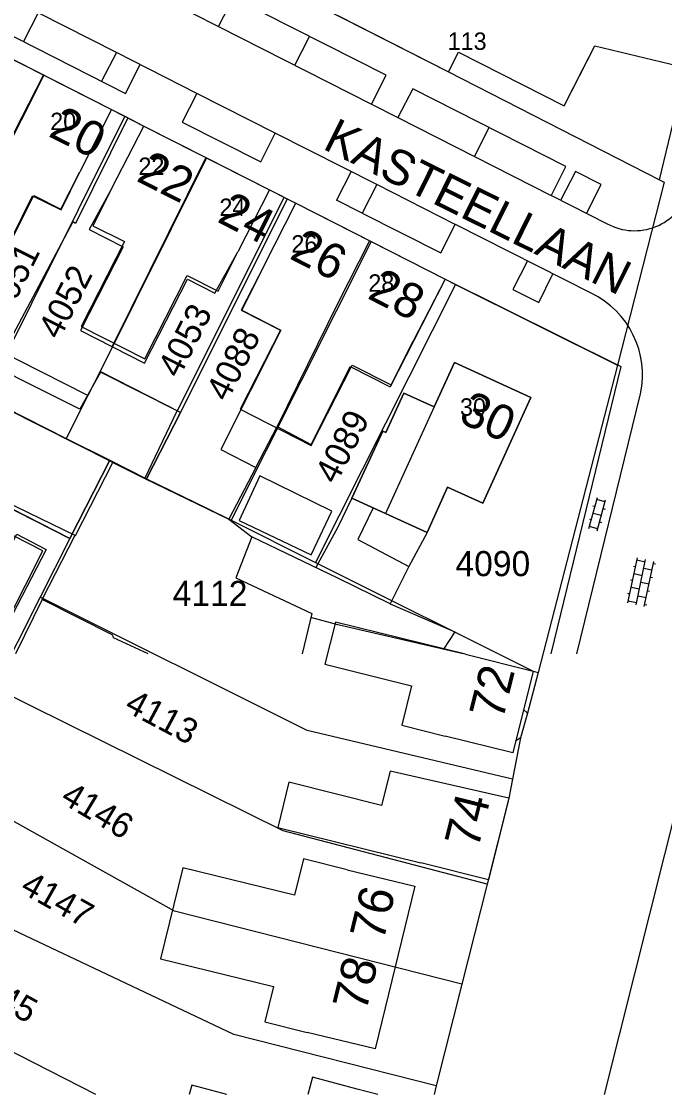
# Model space of a CAD drawing. Extents: x 148816 to 151297, y 399515 to 402500.
# Drawn here: x 150477.3 to 150523.4, y 399515.3 to 399592.2 of the extents above; entities that cross this region are included whole.
import ezdxf

# ---------------------------------------------------------------- set-up
doc = ezdxf.new("R2010")
doc.units = 0
for name, color, linetype in [('B01 Hoofdgebouw  [D] Norm', 7, 'Continuous'), ('B01 Hoofdgebouw  [T] Norm', 7, 'Continuous'), ('B01 hoofgebouw', 7, 'Continuous'), ('B02 Bijgebouw  [D] Norm', 7, 'Continuous'), ('B07 Tussenmuur  [D] Norm', 7, 'Continuous'), ('G01 perceelsgrens', 7, 'Continuous'), ('G02 sectiegrens', 7, 'Continuous'), ('S02 Open verharding  Norm', 7, 'Continuous'), ('T04 Haag heg  [D] Gem', 7, 'Continuous'), ('V00 Kant verharding algemeen  [T] Norm', 7, 'Continuous'), ('V00 Kant verharding algemeen secundair  [D] Gem', 7, 'Continuous'), ('V00 Kant verharding algemeen secundair  [T] Norm', 7, 'Continuous'), ('Z01 perceelnummer', 7, 'Continuous'), ('Z02 huisnummer', 7, 'Continuous'), ('Z02 Huisnummer  [Tekst] Norm', 7, 'Continuous'), ('Z06 straatnaam', 7, 'Continuous')]:
    doc.layers.add(name, color=color, linetype=linetype)

msp = doc.modelspace()

# ---------------------------------------------------------------- linework, layer by layer
at = {"layer": 'B01 Hoofdgebouw  [D] Norm'}
for p, q in [((150500, 399565.702), (150500.897, 399567.46)), ((150500.897, 399567.46), (150503.746, 399566.007)), ((150493.856, 399555.25), (150492.7, 399552.307)), ((150500, 399552.298), (150493.856, 399555.25)), ((150492.7, 399552.307), (150498.134, 399549.76)), ((150498.134, 399549.76), (150497.449, 399546.869))]:
    msp.add_line(p, q, dxfattribs=at)
for points in [[(150463.27, 399564.08), (150481.22, 399555.343), (150483.894, 399560.577), (150486.179, 399559.431), (150488.496, 399564.284), (150483.012, 399567.059), (150481.535, 399564.392), (150472.318, 399569.026), (150472.93, 399570.424), (150470.67, 399571.595), (150472.504, 399575.229), (150475.22, 399573.828), (150478.149, 399579.697), (150480.18, 399578.704), (150481.53, 399581.42)], [(150483.83, 399580.24), (150482.188, 399577.291), (150484.632, 399576.048), (150481.578, 399570.043), (150486.17, 399567.708), (150489.228, 399573.721), (150491.204, 399572.716), (150492.85, 399575.67)], [(150494.73, 399574.71), (150493.129, 399571.498), (150495.922, 399570.072), (150491.618, 399561.51), (150494.132, 399560.211), (150495.66, 399563.159), (150498.097, 399561.86), (150500, 399565.702)], [(150475.126, 399546.869), (150478.881, 399554.252), (150476.774, 399555.321), (150472.47, 399546.869)]]:
    msp.add_lwpolyline(points, dxfattribs=at)
msp.add_lwpolyline([(150499.565, 399557.08), (150494.411, 399559.626), (150492.933, 399556.425), (150498.088, 399553.954)], close=True, dxfattribs=at)
at = {"layer": 'B01 Hoofdgebouw  [T] Norm'}
for p, q in [((150500, 399592.63), (150507.93, 399588.59)), ((150472.91, 399591.41), (150483.79, 399585.88)), ((150507.93, 399588.59), (150508.64, 399589.99)), ((150508.64, 399589.99), (150516.21, 399586.14)), ((150516.21, 399586.14), (150518.4, 399590.46)), ((150518.4, 399590.46), (150524.98, 399588.86)), ((150483.79, 399585.88), (150481.53, 399581.42)), ((150483.83, 399580.24), (150486.1, 399584.7)), ((150486.1, 399584.7), (150495.11, 399580.13)), ((150495.11, 399580.13), (150492.85, 399575.67)), ((150494.73, 399574.71), (150497, 399579.17)), ((150497, 399579.17), (150500, 399577.64)), ((150500, 399577.64), (150507.68, 399573.72)), ((150507.68, 399573.72), (150503.746, 399566.007)), ((150506.9, 399564.56), (150508.35, 399567.74)), ((150508.35, 399567.74), (150513.82, 399565.25)), ((150503.44, 399562.72), (150504.73, 399565.55)), ((150504.73, 399565.55), (150506.9, 399564.56)), ((150513.82, 399565.25), (150510.38, 399557.66)), ((150501, 399558.02), (150503.22, 399562.82)), ((150503.22, 399562.82), (150503.44, 399562.72)), ((150507.86, 399558.8), (150506.4, 399555.57)), ((150510.38, 399557.66), (150507.86, 399558.8)), ((150506.4, 399555.57), (150501, 399558.02))]:
    msp.add_line(p, q, dxfattribs=at)
at = {"layer": 'B01 hoofgebouw'}
for points in [[(150484.69, 399613.32), (150491.62, 399626.98), (150481.35, 399632.19), (150470.3, 399610.42), (150481.8, 399604.591), (150480.72, 399602.45), (150507.93, 399588.59), (150508.64, 399589.99), (150516.21, 399586.14), (150517.567, 399588.816), (150518.4, 399590.46), (150524.98, 399588.86), (150532.18, 399618.42), (150521.02, 399621.13), (150515.39, 399598.061), (150514.07, 399598.36), (150484.69, 399613.32)], [(150463.27, 399564.08), (150458.82, 399566.35), (150471.36, 399590.92), (150472.91, 399591.41), (150483.79, 399585.88), (150481.53, 399581.42)], [(150483.83, 399580.24), (150486.1, 399584.7), (150495.11, 399580.13), (150492.85, 399575.67)], [(150463.27, 399564.08), (150480.818, 399555.125), (150483.673, 399560.741), (150486.31, 399559.401), (150488.737, 399564.175), (150482.974, 399567.104), (150482.093, 399565.371), (150470.441, 399571.293), (150472.572, 399575.484), (150475.364, 399574.065), (150478.243, 399579.729), (150480.176, 399578.747), (150481.53, 399581.42)], [(150483.83, 399580.24), (150482.465, 399577.557), (150484.716, 399576.415), (150481.625, 399570.322), (150486.176, 399568.014), (150489.204, 399573.984), (150491.425, 399572.858), (150492.85, 399575.67)], [(150494.73, 399574.71), (150497, 399579.17), (150507.68, 399573.72), (150505.41, 399569.27)], [(150494.73, 399574.71), (150493.091, 399571.49), (150495.896, 399570.059), (150493.004, 399564.392), (150498.1, 399561.791), (150501.042, 399567.556), (150503.814, 399566.141), (150505.41, 399569.27)], [(150510.38, 399557.66), (150513.82, 399565.25), (150508.35, 399567.74), (150506.9, 399564.56), (150504.73, 399565.55), (150503.44, 399562.72), (150503.22, 399562.82), (150501, 399558.02), (150506.4, 399555.57), (150507.86, 399558.8), (150510.38, 399557.66)], [(150506.9, 399564.56), (150503.418, 399556.923)], [(150466.94, 399536.01), (150477.005, 399555.439), (150479.115, 399554.349), (150469.05, 399534.92)], [(150509.14, 399546.83), (150499.829, 399549.134), (150499.08, 399546.12), (150505.283, 399544.578), (150504.578, 399541.744), (150507.68, 399540.97)], [(150509.14, 399546.83), (150513.99, 399545.63), (150512.53, 399539.76), (150507.68, 399540.97)], [(150513.304, 399542.871), (150513.594, 399542.614), (150513.098, 399540.846), (150512.739, 399540.602)], [(150512.25, 399536.51), (150503.741, 399538.449), (150503.13, 399536.001), (150496.507, 399537.653), (150495.702, 399534.424), (150505.94, 399531.87)], [(150512.25, 399536.51), (150510.79, 399530.66), (150505.94, 399531.87)], [(150500.67, 399531.39), (150497.539, 399532.157), (150496.901, 399529.558), (150488.903, 399531.52), (150487.302, 399524.996), (150495.388, 399523.013), (150494.766, 399520.475), (150497.81, 399519.73)], [(150500.67, 399531.39), (150505.53, 399530.2), (150502.67, 399518.54), (150497.81, 399519.73)], [(150492.066, 399515.272), (150489.544, 399515.937), (150489.369, 399515.272)], [(150501.4, 399515.66), (150498.182, 399516.506), (150497.857, 399515.272)], [(150502.876, 399515.272), (150501.4, 399515.66)]]:
    msp.add_lwpolyline(points, dxfattribs=at)
at = {"layer": 'B02 Bijgebouw  [D] Norm'}
for p, q in [((150502.543, 399557.32), (150501.44, 399555.055)), ((150501.44, 399555.055), (150505.081, 399553.119)), ((150505.081, 399553.119), (150503.749, 399550.448)), ((150503.749, 399550.448), (150500, 399552.299)), ((150503.749, 399550.448), (150508.381, 399548.44)), ((150500, 399548.936), (150498.062, 399549.458)), ((150508.971, 399546.869), (150500, 399548.936)), ((150508.381, 399548.44), (150507.574, 399547.191))]:
    msp.add_line(p, q, dxfattribs=at)
msp.add_lwpolyline([(150483.894, 399560.577), (150468.634, 399568.267), (150478.922, 399588.354)], dxfattribs=at)
at = {"layer": 'B07 Tussenmuur  [D] Norm'}
for p, q in [((150490.541, 399582.447), (150483.834, 399568.896)), ((150490.541, 399582.447), (150483.834, 399568.896)), ((150502.284, 399576.474), (150500, 399571.999)), ((150502.284, 399576.474), (150500, 399571.999)), ((150500, 399571.999), (150495.66, 399563.159)), ((150500, 399571.999), (150495.66, 399563.159))]:
    msp.add_line(p, q, dxfattribs=at)
at = {"layer": 'G01 perceelsgrens'}
for points in [[(150523.044, 399580.844), (150524.98, 399588.86), (150532.18, 399618.42)], [(150480.72, 399602.45), (150507.93, 399588.59), (150523.044, 399580.844)], [(150471.878, 399591.934), (150472.91, 399591.41), (150478.949, 399588.34)], [(150478.949, 399588.34), (150472.483, 399575.529), (150470.343, 399571.343), (150468.783, 399568.268), (150474.701, 399565.261)], [(150478.949, 399588.34), (150483.79, 399585.88)], [(150483.79, 399585.88), (150484.744, 399585.395)], [(150484.744, 399585.395), (150474.701, 399565.261)], [(150484.744, 399585.395), (150486.1, 399584.7), (150490.61, 399582.412)], [(150490.61, 399582.412), (150482.974, 399567.104), (150482.093, 399565.371), (150480.553, 399562.31)], [(150490.61, 399582.412), (150495.11, 399580.13), (150496.376, 399579.487)], [(150523.044, 399580.844), (150523.382, 399580.681), (150520.031, 399567.551)], [(150496.376, 399579.487), (150488.737, 399564.175), (150486.31, 399559.401)], [(150496.376, 399579.487), (150497, 399579.17), (150502.382, 399576.424)], [(150502.382, 399576.424), (150492.358, 399556.439)], [(150502.382, 399576.424), (150507.68, 399573.72), (150508.433, 399573.344)], [(150508.433, 399573.344), (150498.412, 399553.415)], [(150508.433, 399573.344), (150520.031, 399567.551)], [(150520.031, 399567.551), (150514.348, 399545.533)], [(150474.701, 399565.261), (150480.553, 399562.31)], [(150480.553, 399562.31), (150483.673, 399560.741)], [(150483.673, 399560.741), (150480.818, 399555.125)], [(150483.673, 399560.741), (150486.31, 399559.401)], [(150486.31, 399559.401), (150490.634, 399557.301), (150492.358, 399556.439)], [(150480.818, 399555.125), (150474.64, 399558.277)], [(150492.358, 399556.439), (150498.412, 399553.415)], [(150480.818, 399555.125), (150478.681, 399550.918)], [(150498.412, 399553.415), (150513.99, 399545.63), (150514.348, 399545.533)], [(150478.681, 399550.918), (150475.381, 399544.42)], [(150512.516, 399537.868), (150497.82, 399541.368), (150478.681, 399550.918)], [(150514.348, 399545.533), (150513.594, 399542.614), (150513.098, 399540.846), (150512.516, 399537.868)], [(150510.711, 399530.349), (150496.093, 399534.169), (150475.381, 399544.42)], [(150508.894, 399523.174), (150488.306, 399528.41), (150471.896, 399537.557)], [(150512.516, 399537.868), (150512.25, 399536.51), (150510.711, 399530.349)], [(150507.05, 399515.889), (150492.562, 399519.579), (150468.535, 399530.94)], [(150510.711, 399530.349), (150508.894, 399523.174)], [(150482.674, 399515.272), (150465.086, 399524.271)], [(150508.894, 399523.174), (150507.05, 399515.889)], [(150507.05, 399515.889), (150506.894, 399515.272)]]:
    msp.add_lwpolyline(points, dxfattribs=at)
at = {"layer": 'G02 sectiegrens'}
msp.add_lwpolyline([(150519.098, 399515.272), (150533.157, 399571.272)], dxfattribs=at)
at = {"layer": 'S02 Open verharding  Norm'}
for p, q in [((150517.993, 399555.848), (150518.594, 399558.068)), ((150518.279, 399557.48), (150518.424, 399557.441)), ((150519.134, 399557.767), (150518.555, 399557.924)), ((150518.572, 399555.692), (150519.173, 399557.912)), ((150518.293, 399556.958), (150518.873, 399556.802)), ((150519.003, 399557.284), (150519.148, 399557.245)), ((150518.018, 399556.515), (150518.163, 399556.476)), ((150518.611, 399555.836), (150518.032, 399555.993)), ((150518.742, 399556.319), (150518.887, 399556.28)), ((150520.779, 399550.51), (150521.455, 399553.74)), ((150521.366, 399550.387), (150522.042, 399553.617)), ((150521.424, 399553.593), (150522.011, 399553.47)), ((150521.322, 399553.104), (150521.175, 399553.134)), ((150522.496, 399552.858), (150521.909, 399552.981)), ((150521.953, 399550.264), (150522.629, 399553.494)), ((150522.599, 399553.347), (150522.746, 399553.316)), ((150521.117, 399552.125), (150520.97, 399552.156)), ((150521.219, 399552.614), (150521.806, 399552.491)), ((150522.394, 399552.368), (150522.541, 399552.338)), ((150521.014, 399551.636), (150521.602, 399551.513)), ((150521.704, 399552.002), (150522.291, 399551.879)), ((150522.189, 399551.39), (150522.336, 399551.359)), ((150520.912, 399551.146), (150520.765, 399551.177)), ((150520.809, 399550.657), (150521.397, 399550.534)), ((150521.499, 399551.023), (150522.086, 399550.9)), ((150521.984, 399550.411), (150522.131, 399550.38))]:
    msp.add_line(p, q, dxfattribs=at)
at = {"layer": 'T04 Haag heg  [D] Gem'}
for p, q in [((150501, 399558.02), (150500, 399555.942)), ((150500, 399555.942), (150498.438, 399553.048)), ((150506.4, 399555.57), (150505.081, 399553.119))]:
    msp.add_line(p, q, dxfattribs=at)
for points in [[(150484.971, 399585.277), (150481.221, 399577.712), (150481.018, 399577.839), (150475.488, 399567.432)], [(150496.147, 399579.549), (150488.496, 399564.284)], [(150494.132, 399560.211), (150492.197, 399556.527)], [(150486.179, 399559.431), (150492.197, 399556.527)], [(150492.197, 399556.527), (150493.848, 399555.254)], [(150486.425, 399546.869), (150483.93, 399548.019), (150483.879, 399548.197), (150478.826, 399550.769)]]:
    msp.add_lwpolyline(points, dxfattribs=at)
at = {"layer": 'V00 Kant verharding algemeen  [T] Norm'}
for p, q in [((150483.79, 399585.88), (150486.1, 399584.7)), ((150500.954, 399581.438), (150499.916, 399579.393)), ((150495.11, 399580.13), (150497, 399579.17)), ((150501.756, 399578.459), (150499.916, 399579.393)), ((150507.68, 399573.72), (150520.28, 399567.45)), ((150520.28, 399567.45), (150515.261, 399546.869))]:
    msp.add_line(p, q, dxfattribs=at)
for points in [[(150471.929, 399593.585), (150484.805, 399587.038), (150485.844, 399589.104)], [(150502.414, 399586.27), (150503.474, 399588.336), (150492.516, 399593.907), (150491.461, 399591.862)], [(150489.561, 399592.799), (150491.45, 399591.84)], [(150484.148, 399589.965), (150483.088, 399587.912)], [(150489.915, 399587.039), (150484.148, 399589.965)], [(150489.915, 399587.039), (150488.862, 399584.977), (150494.493, 399582.135), (150495.519, 399584.196)], [(150515.308, 399579.748), (150516.325, 399581.804), (150505.366, 399587.369), (150504.312, 399585.306)], [(150502.415, 399586.27), (150504.312, 399585.306)], [(150502.803, 399580.5), (150495.519, 399584.196)], [(150517.847, 399578.47), (150518.869, 399580.506), (150517.021, 399581.45), (150515.971, 399579.408)], [(150502.804, 399580.499), (150501.756, 399578.459), (150507.389, 399575.601), (150508.42, 399577.65)], [(150515.297, 399579.726), (150519.304, 399577.691)], [(150518.153, 399572.712), (150508.421, 399577.65)], [(150513.584, 399575.027), (150512.54, 399572.991), (150514.391, 399572.055), (150515.397, 399574.11)], [(150517.124, 399546.869), (150521.685, 399565.502)], [(150478.826, 399550.769), (150481.182, 399555.362)], [(150478.826, 399550.769), (150476.915, 399546.869)]]:
    msp.add_lwpolyline(points, dxfattribs=at)
for centre, radius, start, end in [((150521.256, 399581.276), 4.082, 241.43565, 342.3902), ((150515.332, 399566.86), 6.497, 347.93634, 64.26183)]:
    msp.add_arc(centre, radius, start, end, dxfattribs=at)
at = {"layer": 'V00 Kant verharding algemeen secundair  [D] Gem'}
for p, q in [((150478.548, 399592.806), (150477.503, 399590.751)), ((150496.933, 399589.054), (150497.986, 399591.126)), ((150509.804, 399582.517), (150510.853, 399584.583))]:
    msp.add_line(p, q, dxfattribs=at)
at = {"layer": 'V00 Kant verharding algemeen secundair  [T] Norm'}
for points in [[(150484.148, 399589.965), (150472.949, 399595.647)], [(150491.452, 399591.838), (150502.414, 399586.27)], [(150495.519, 399584.196), (150489.915, 399587.039)], [(150504.313, 399585.306), (150515.295, 399579.727)], [(150508.42, 399577.65), (150502.804, 399580.499)]]:
    msp.add_lwpolyline(points, dxfattribs=at)

# ---------------------------------------------------------------- texts
at = {"layer": 'Z01 perceelnummer'}
for s, rotation, p in [('4051', 63.43495, (150476.321, 399570.89)), ('4052', 62.94723, (150480.06, 399569.317)), ('4053', 63.15016, (150488.63, 399566.553)), ('4088', 63.04695, (150492.084, 399564.863)), ('4089', 62.89249, (150499.882, 399558.947)), ('4113', 331.97794, (150484.633, 399542.815)), ('4146', 329.10536, (150480.052, 399536.257)), ('4147', 330.58918, (150477.169, 399529.811)), ('4245', 331.16169, (150473.141, 399522.912))]:
    msp.add_text(s, height=1.8, rotation=rotation, dxfattribs=at).set_placement(p)
for s, p in [('4090', (150508.429, 399552.431)), ('4112', (150488.176, 399550.297))]:
    msp.add_text(s, height=1.8, dxfattribs=at).set_placement(p)
at = {"layer": 'Z02 huisnummer'}
for s, rotation, p in [('20', 333.07637, (150479.195, 399584.006)), ('22', 333.12746, (150485.491, 399580.803)), ('24', 333.12746, (150491.282, 399577.866)), ('26', 332.99935, (150496.458, 399575.237)), ('28', 332.94832, (150502.039, 399572.388)), ('30', 335.53707, (150508.565, 399563.522)), ('72', 76.06099, (150511.809, 399542.046)), ('74', 75.99156, (150510.041, 399532.825)), ('76', 76.22785, (150503.258, 399526.191)), ('78', 76.22785, (150502.02, 399521.141))]:
    msp.add_text(s, height=2.5, rotation=rotation, dxfattribs=at).set_placement(p)
at = {"layer": 'Z02 Huisnummer  [Tekst] Norm'}
for s, p in [('113', (150507.871, 399590.157)), ('20', (150479.405, 399584.405)), ('22', (150485.725, 399581.19)), ('24', (150491.525, 399578.25)), ('26', (150496.68, 399575.625)), ('28', (150502.19, 399572.82)), ('30', (150508.755, 399563.93))]:
    msp.add_text(s, height=1.25, dxfattribs=at).set_placement(p)
at = {"layer": 'Z06 straatnaam'}
msp.add_text('KASTEELLAAN', height=2.5, rotation=333.58863, dxfattribs=at).set_placement((150498.841, 399583.103))

doc.saveas('drawing.dxf')
